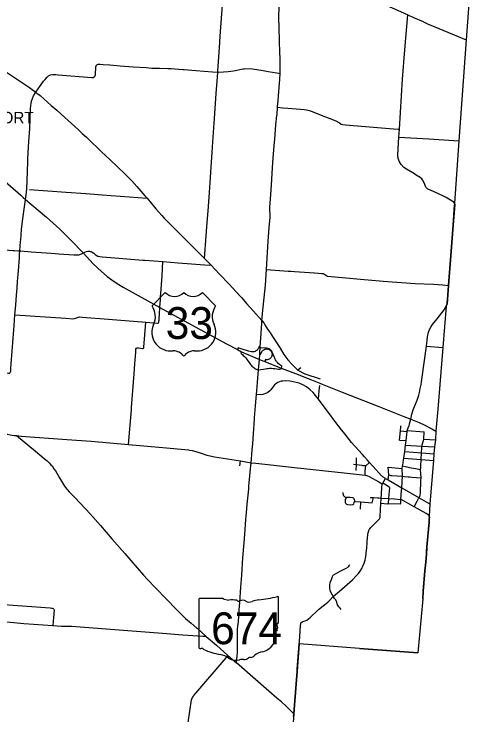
# Model space of a CAD drawing. Extents: x 1755200 to 1902939, y 644115 to 788070.
# Drawn here: x 1865704 to 1885889, y 661397 to 692073 of the extents above; entities that cross this region are included whole.
import ezdxf

# ---------------------------------------------------------------- set-up
doc = ezdxf.new("R2010")
doc.units = 0
for name, color, linetype in [('GM_X_City_Street', 7, 'Continuous'), ('GM_X_Corporation_Text', 7, 'Continuous'), ('GM_X_County', 7, 'Continuous'), ('GM_X_County_Road', 7, 'Continuous'), ('GM_X_Interchange_Ramps', 7, 'Continuous'), ('GM_X_State_Route', 7, 'Continuous'), ('GM_X_State_Shield', 7, 'Continuous'), ('GM_X_Township_Road', 7, 'Continuous'), ('GM_X_US_Route', 7, 'Continuous'), ('GM_X_US_Shield', 7, 'Continuous')]:
    doc.layers.add(name, color=color, linetype=linetype)

msp = doc.modelspace()

# ---------------------------------------------------------------- linework, layer by layer
at = {"layer": 'GM_X_City_Street'}
for points in [[(1874409, 686478), (1874480, 687499), (1874558, 688592), (1874608, 689305), (1874622, 689526), (1874627, 689590), (1874698, 690594), (1874737, 691097), (1874807, 692083), (1874880, 693048), (1875039, 695102), (1875078, 695560), (1875115, 696086), (1875158, 696658), (1875175, 696856)], [(1877360, 689471), (1877362, 689824), (1877353, 690101), (1877342, 690429), (1877333, 690844), (1877311, 691542), (1877303, 691855), (1877319, 692456), (1877323, 692848), (1877329, 693459), (1877371, 694006), (1877430, 694648), (1877491, 695456), (1877555, 696140), (1877589, 696661), (1877596, 696754)], [(1883635, 691733), (1883815, 691650), (1884983, 691165), (1885509, 690950)], [(1867063, 689207), (1867152, 689304), (1867211, 689363), (1867304, 689414), (1867394, 689426), (1867534, 689423), (1867637, 689418), (1869107, 689295), (1869168, 689300), (1869217, 689324), (1869253, 689365), (1869269, 689417), (1869291, 689760), (1869321, 689831), (1869337, 689848), (1869394, 689874), (1869457, 689877), (1869607, 689866), (1869898, 689844), (1870354, 689811), (1870919, 689768), (1871486, 689726), (1871740, 689708), (1871825, 689704), (1871887, 689701), (1871962, 689700)], [(1872437, 689689), (1872589, 689685), (1872741, 689673), (1873090, 689646), (1873156, 689641), (1873664, 689601), (1874391, 689543), (1874622, 689526), (1874647, 689526)], [(1874647, 689526), (1874663, 689526), (1874879, 689540), (1875079, 689554), (1875308, 689585), (1875466, 689617), (1875725, 689669), (1875775, 689677), (1875996, 689696), (1876147, 689675), (1876610, 689595), (1876828, 689561), (1877210, 689494), (1877360, 689471)], [(1877258, 688155), (1877265, 688253), (1877281, 688486), (1877349, 689228), (1877360, 689471)], [(1866709, 688615), (1866844, 688509), (1867338, 688077), (1867575, 687860), (1867931, 687545), (1867936, 687540)], [(1877223, 687681), (1877246, 687998), (1877258, 688155)], [(1866306, 685614), (1866312, 685751), (1866346, 686500), (1866391, 687069), (1866430, 687924), (1866442, 688073)], [(1877246, 687998), (1877455, 687975)], [(1877455, 687975), (1877696, 687950), (1878247, 687907), (1878409, 687890), (1878518, 687874), (1878690, 687831), (1879148, 687649), (1879531, 687504), (1879802, 687398), (1879922, 687324), (1879952, 687305), (1880035, 687257), (1880102, 687241), (1880217, 687225), (1881266, 687132), (1882327, 687045), (1882528, 687031)], [(1876584, 678937), (1876586, 678963), (1876710, 680214), (1876761, 680889), (1876836, 682134), (1876882, 682735), (1876914, 683180), (1876907, 683608), (1876963, 684358), (1877044, 685571), (1877100, 686320), (1877121, 686597), (1877169, 687225), (1877219, 687629), (1877223, 687681)], [(1883171, 685116), (1882889, 685286), (1882775, 685362), (1882651, 685484), (1882579, 685608), (1882523, 685748), (1882504, 685914), (1882561, 686688)], [(1866232, 684150), (1866259, 684403), (1866289, 685179), (1866306, 685614)], [(1884998, 683722), (1885000, 683743), (1884997, 683795), (1884967, 683833), (1884892, 683889), (1884748, 683977), (1884623, 684049), (1884509, 684101), (1884286, 684203), (1883937, 684360), (1883823, 684415), (1883740, 684496), (1883659, 684680), (1883598, 684814), (1883558, 684855)], [(1866382, 684394), (1867983, 684278), (1868853, 684214)], [(1884734, 680175), (1884735, 680195), (1884830, 681510), (1884928, 682838), (1884998, 683722)], [(1865951, 681544), (1865963, 681704), (1865992, 682119), (1865997, 682174)], [(1865704, 681722), (1865868, 681711), (1865963, 681704), (1865996, 681703), (1866454, 681671), (1867331, 681607), (1867669, 681585), (1868328, 681536), (1868469, 681528), (1868543, 681537), (1868593, 681555), (1868685, 681599), (1868685, 681599)], [(1876761, 680889), (1877703, 680827), (1877821, 680819), (1877985, 680808), (1878860, 680746), (1879188, 680721), (1879235, 680715), (1879273, 680703), (1879316, 680675), (1879352, 680642), (1879399, 680610), (1879432, 680595), (1881030, 680451), (1881217, 680437), (1881874, 680387)], [(1875675, 679647), (1875889, 679410), (1876196, 679070), (1876560, 678667)], [(1876555, 678568), (1876560, 678667), (1876584, 678937)], [(1876468, 677269), (1876482, 677466), (1876485, 677511), (1876508, 677887), (1876554, 678545), (1876555, 678568)], [(1876821, 678268), (1876855, 678214), (1877136, 677779)], [(1877136, 677779), (1877353, 677443), (1877526, 677177), (1877698, 676940), (1877881, 676728), (1878070, 676542), (1878136, 676488)], [(1883073, 674346), (1883131, 674564), (1883188, 674755), (1883213, 674818), (1883282, 674999), (1883352, 675169), (1883402, 675301), (1883430, 675398), (1883457, 675510), (1883495, 675689), (1883527, 675858), (1883544, 675976), (1883573, 676181), (1883764, 677538), (1883766, 677557)], [(1883764, 677538), (1884479, 677480)], [(1876447, 676958), (1876447, 676960), (1876462, 677190), (1876468, 677269)], [(1876406, 676496), (1876447, 676958)], [(1878269, 676588), (1878136, 676488)], [(1878136, 676488), (1878433, 676328), (1879106, 676114)], [(1878908, 675378), (1878798, 675515), (1878672, 675632), (1878509, 675752), (1878345, 675851), (1878190, 675916), (1878055, 675952), (1877794, 676002), (1877602, 676022), (1877479, 676013), (1877399, 676000), (1877322, 675975), (1877259, 675947), (1877208, 675919), (1877157, 675879), (1877117, 675842), (1877068, 675783), (1877026, 675724), (1876949, 675623), (1876904, 675577), (1876819, 675514), (1876766, 675485), (1876710, 675460), (1876649, 675439), (1876595, 675425), (1876516, 675412), (1876324, 675415)], [(1879035, 675220), (1879070, 675604), (1879089, 675823)], [(1880041, 673883), (1879748, 674262), (1879476, 674633), (1879291, 674879), (1879035, 675220), (1878908, 675378)], [(1870847, 674748), (1870850, 674781), (1870855, 674853)], [(1883022, 674139), (1883073, 674346)], [(1882629, 673848), (1882629, 673848), (1882643, 673996), (1882649, 674034), (1882664, 674058)], [(1882873, 673410), (1882922, 673808), (1882926, 673843), (1882995, 674036)], [(1882995, 674036), (1883000, 674050), (1883022, 674139)], [(1881405, 672300), (1881272, 672449), (1881166, 672568), (1881054, 672696), (1880964, 672797), (1880791, 672988), (1880488, 673325), (1880183, 673695), (1880062, 673856), (1880041, 673883)], [(1882590, 673419), (1882628, 673834), (1882628, 673838), (1882629, 673848)], [(1882628, 673834), (1882922, 673808)], [(1882926, 673843), (1883665, 673791)], [(1883512, 672224), (1883516, 672304), (1883532, 672581), (1883548, 672869), (1883560, 673079), (1883566, 673165), (1883649, 673466), (1883665, 673791)], [(1882590, 673419), (1882872, 673404)], [(1882750, 672457), (1882775, 672640), (1882813, 672925), (1882848, 673208), (1882872, 673404), (1882873, 673410)], [(1883649, 673466), (1884153, 673436)], [(1882848, 673208), (1883566, 673165), (1884120, 673132)], [(1873383, 672991), (1873504, 672971), (1873662, 672930), (1873894, 672853), (1874153, 672772), (1874300, 672731), (1874486, 672690), (1875618, 672523), (1876085, 672438)], [(1882813, 672925), (1883545, 672869), (1883548, 672869), (1883559, 672868)], [(1883559, 672868), (1884093, 672829)], [(1875594, 672298), (1875618, 672523)], [(1876085, 672438), (1876287, 672416), (1877992, 672224), (1880157, 671988), (1881078, 671885), (1881136, 671874), (1881181, 671863), (1881252, 671835), (1881672, 671604), (1881832, 671512)], [(1880690, 672102), (1880696, 672361), (1880703, 672651)], [(1881086, 672044), (1881096, 672226), (1881104, 672285), (1881120, 672310), (1881272, 672449)], [(1882690, 671343), (1882719, 671844), (1882698, 672187), (1882721, 672299), (1882746, 672423), (1882750, 672457)], [(1882775, 672640), (1883532, 672581), (1884077, 672538)], [(1880567, 672370), (1880696, 672361), (1880935, 672325)], [(1880935, 672325), (1880968, 672320), (1881120, 672310)], [(1881978, 671744), (1881875, 671804), (1881855, 671817), (1881840, 671827), (1881818, 671846), (1881793, 671869), (1881424, 672278), (1881405, 672300)], [(1882089, 671682), (1882111, 671901), (1882086, 672246)], [(1882086, 672246), (1882698, 672187)], [(1882721, 672299), (1882837, 672266), (1882907, 672250), (1883007, 672231), (1883279, 672185), (1883508, 672142)], [(1883524, 671664), (1883530, 671779), (1883508, 672142), (1883511, 672207), (1883512, 672224)], [(1881078, 671885), (1881086, 672044)], [(1882111, 671901), (1882200, 671876), (1882246, 671873)], [(1882246, 671873), (1882719, 671844), (1882796, 671837)], [(1882796, 671837), (1882962, 671822), (1883025, 671818)], [(1883025, 671818), (1883117, 671811)], [(1881782, 670836), (1881786, 670889), (1881795, 671053), (1881816, 671384), (1881821, 671466), (1881832, 671512), (1881837, 671520)], [(1881837, 671520), (1881857, 671544), (1881978, 671744)], [(1882154, 671338), (1882151, 671350), (1882137, 671367), (1882110, 671385), (1881857, 671544)], [(1881978, 671744), (1882089, 671682), (1882690, 671343)], [(1883117, 671811), (1883530, 671779)], [(1883420, 670865), (1883440, 670900), (1883473, 670973), (1883485, 671004), (1883494, 671035), (1883498, 671087), (1883524, 671664)], [(1882106, 670659), (1882124, 670866), (1882136, 671053), (1882156, 671332), (1882154, 671338)], [(1882660, 671024), (1882663, 671065), (1882690, 671343)], [(1882690, 671343), (1883440, 670900), (1883857, 670660), (1883910, 670644)], [(1880105, 671139), (1880105, 671095), (1880115, 671045), (1880122, 671003), (1880144, 670983), (1880170, 670955), (1880196, 670937), (1880222, 670918), (1880241, 670908), (1880248, 670904), (1880280, 670922), (1880316, 670932), (1880354, 670932), (1880426, 670929), (1880528, 670917), (1880554, 670902), (1880584, 670872), (1880602, 670832), (1880611, 670784), (1880609, 670738)], [(1880241, 670908), (1880228, 670878), (1880211, 670826), (1880203, 670726), (1880204, 670706)], [(1881297, 670908), (1881409, 670910)], [(1881392, 670685), (1881450, 670911)], [(1881409, 670910), (1881450, 670911), (1881615, 670901), (1881690, 670896)], [(1882663, 670822), (1882645, 670832), (1882660, 671024)], [(1880204, 670706), (1880204, 670702), (1880205, 670690), (1880218, 670664), (1880228, 670646), (1880264, 670622), (1880302, 670611), (1880446, 670599), (1880544, 670606), (1880572, 670618), (1880587, 670640), (1880599, 670700), (1880609, 670738), (1880625, 670742), (1880890, 670722), (1881392, 670685)], [(1880871, 670410), (1880890, 670722)], [(1881690, 670896), (1881786, 670889), (1882124, 670866), (1882364, 670850)], [(1881731, 670044), (1881735, 670079), (1881771, 670662), (1881782, 670836)], [(1881771, 670662), (1882061, 670644)], [(1882061, 670644), (1882074, 670643), (1882106, 670659), (1882629, 670633)], [(1882364, 670850), (1882645, 670832)], [(1882629, 670633), (1882638, 670675), (1882645, 670832)], [(1883894, 670037), (1883896, 670058), (1883888, 670099), (1883869, 670135), (1883853, 670151), (1883835, 670162), (1883752, 670214), (1883226, 670506), (1882663, 670822)], [(1883226, 670506), (1883358, 670752), (1883420, 670865)], [(1881348, 669611), (1881646, 669921), (1881701, 669978), (1881719, 670005), (1881731, 670037), (1881731, 670044)], [(1883885, 669930), (1883889, 669973), (1883894, 670037)], [(1883769, 668549), (1883785, 668758), (1883877, 669831), (1883885, 669930)], [(1881145, 668651), (1881147, 668666), (1881173, 668984), (1881198, 669299), (1881209, 669374), (1881237, 669461), (1881257, 669507), (1881280, 669540), (1881332, 669595), (1881348, 669611)], [(1879528, 666423), (1879681, 666578), (1880056, 666902), (1880526, 667316), (1880702, 667494), (1880788, 667591), (1880858, 667689), (1880932, 667807), (1880953, 667852), (1880982, 667913), (1881037, 668037), (1881080, 668176), (1881101, 668265), (1881115, 668338), (1881127, 668434), (1881145, 668651)], [(1883625, 666796), (1883626, 666816), (1883700, 667709), (1883733, 668091), (1883760, 668427), (1883769, 668549)], [(1879681, 666578), (1879644, 666635), (1879568, 666794), (1879555, 666847), (1879539, 666955), (1879534, 667075), (1879554, 667192), (1879604, 667319), (1879651, 667452), (1879661, 667491), (1879679, 667520), (1879988, 667688), (1880254, 667824), (1880350, 667881), (1880386, 667925), (1880409, 667977)], [(1883609, 666477), (1883625, 666796)], [(1878198, 664617), (1878254, 665297), (1878264, 665398), (1878277, 665438), (1878302, 665465), (1878350, 665488), (1878454, 665511), (1878519, 665540), (1878671, 665663), (1879039, 666006), (1879444, 666338), (1879528, 666423)], [(1880026, 666017), (1879983, 666072), (1879930, 666129), (1879894, 666177), (1879876, 666218), (1879857, 666268), (1879837, 666336), (1879814, 666389), (1879790, 666441), (1879740, 666498), (1879681, 666578)], [(1873723, 665190), (1874117, 664838), (1874566, 664446), (1875071, 663996), (1875446, 663673)], [(1872907, 664924), (1873089, 664908), (1873966, 664840), (1873995, 664841), (1874024, 664843), (1874064, 664841)], [(1874064, 664841), (1874117, 664838)], [(1878103, 663403), (1878189, 664504), (1878198, 664617)], [(1880829, 664311), (1883392, 664110)], [(1873562, 662223), (1873575, 662245), (1874988, 663903), (1875071, 663996)], [(1877958, 661450), (1877984, 661828), (1878096, 663311), (1878103, 663403)]]:
    msp.add_lwpolyline(points, dxfattribs=at)
at = {"layer": 'GM_X_County'}
msp.add_lwpolyline([(1885889, 696091), (1885509, 690950), (1885182, 686522), (1884997, 683795), (1885000, 683743), (1884928, 682838), (1884830, 681510), (1884735, 680195), (1884687, 679579), (1884665, 679383), (1884630, 679290), (1884479, 677480), (1884260, 674783), (1884177, 673820), (1884153, 673436), (1884120, 673132), (1884093, 672829), (1884077, 672538), (1883910, 670644), (1883888, 670099), (1883896, 670058), (1883889, 669973), (1883877, 669831), (1883785, 668758), (1883760, 668427), (1883733, 668091), (1883700, 667709), (1883625, 666796), (1883609, 666477), (1883392, 664110), (1880829, 664311), (1878189, 664504), (1878096, 663311), (1877984, 661828), (1877958, 661450), (1877649, 657393)], dxfattribs=at)
at = {"layer": 'GM_X_County_Road'}
for points in [[(1881518, 692724), (1881583, 692671), (1881631, 692631), (1881685, 692595), (1881726, 692572), (1881891, 692499), (1882624, 692180), (1882954, 692038), (1883203, 691927), (1883615, 691742), (1883635, 691733)], [(1882581, 687027), (1882722, 689225), (1882814, 690508), (1882954, 692038)], [(1863658, 690682), (1864403, 690179), (1864782, 689927), (1864994, 689782), (1865287, 689585), (1865588, 689386), (1866376, 688859), (1866561, 688728), (1866664, 688651), (1866709, 688615)], [(1871962, 689700), (1872074, 689699), (1872437, 689689)], [(1866664, 688651), (1866859, 688946), (1867002, 689139), (1867063, 689207)], [(1866442, 688073), (1866449, 688157), (1866468, 688261), (1866562, 688492), (1866635, 688609), (1866664, 688651)], [(1867936, 687540), (1868515, 687016), (1868692, 686848), (1868877, 686688), (1869123, 686443), (1869346, 686229), (1869556, 686034), (1869695, 685902), (1869918, 685691), (1870225, 685397), (1870585, 685050), (1870861, 684777), (1871083, 684532), (1871258, 684324), (1871437, 684117), (1871533, 684008), (1871722, 683784), (1871920, 683547), (1872179, 683254), (1872274, 683139), (1873057, 682359), (1873496, 681932), (1874049, 681380), (1874327, 681093), (1874705, 680695), (1875130, 680244), (1875593, 679738), (1875675, 679647)], [(1882528, 687031), (1882581, 687027)], [(1882561, 686688), (1882581, 687027)], [(1882561, 686688), (1883871, 686604), (1885182, 686522)], [(1874049, 681380), (1874122, 682361), (1874149, 682757), (1874214, 683655), (1874258, 684283), (1874286, 684692), (1874332, 685369), (1874393, 686246), (1874409, 686478)], [(1883558, 684855), (1883496, 684920), (1883318, 685028), (1883190, 685105), (1883171, 685116)], [(1866082, 683008), (1866175, 683732), (1866211, 683955), (1866232, 684150)], [(1865997, 682174), (1866035, 682647), (1866082, 683008)], [(1861513, 676603), (1862717, 676522), (1863496, 676469), (1864217, 676423), (1865458, 676355), (1865501, 676361), (1865531, 676379), (1865551, 676407), (1865559, 676440), (1865570, 676568), (1865711, 678443), (1865747, 678914), (1865778, 679328), (1865812, 679763), (1865837, 680091), (1865860, 680367), (1865898, 680836), (1865941, 681419), (1865951, 681544)], [(1884672, 679445), (1884687, 679578), (1884734, 680175)], [(1883766, 677557), (1883793, 677784), (1883813, 677939), (1883853, 678147), (1883902, 678270), (1883956, 678365), (1884029, 678479), (1884228, 678730), (1884544, 679132), (1884630, 679290), (1884665, 679383), (1884672, 679445)], [(1876560, 678667), (1876639, 678553), (1876691, 678473), (1876809, 678286), (1876821, 678268)], [(1865297, 673720), (1865397, 673692), (1865536, 673653), (1865708, 673630), (1865811, 673635)], [(1865811, 673635), (1866022, 673605), (1868024, 673455), (1869083, 673378), (1870724, 673229), (1872375, 673088), (1873180, 673017), (1873341, 672998), (1873383, 672991)], [(1865811, 673635), (1866638, 672945), (1867028, 672621)], [(1867028, 672621), (1867153, 672517), (1867245, 672439), (1867323, 672345), (1867374, 672295), (1867453, 672176), (1867515, 672079), (1867696, 671779), (1867917, 671415), (1868012, 671286), (1868112, 671166), (1868274, 671000)], [(1868274, 671000), (1868347, 670926), (1868610, 670653), (1869044, 670197), (1869498, 669689), (1869989, 669106), (1870557, 668457), (1870814, 668157), (1871379, 667510), (1871553, 667320), (1871913, 666946), (1872824, 666007), (1872995, 665840), (1873212, 665623), (1873465, 665411), (1873709, 665202), (1873723, 665190)], [(1864754, 665527), (1865692, 665442), (1866128, 665403), (1867408, 665311), (1867785, 665280), (1867804, 665280)], [(1867804, 665280), (1868217, 665290), (1872391, 664968), (1872907, 664924)], [(1872662, 659716), (1873068, 660509), (1873300, 660936), (1873325, 661064), (1873471, 662054), (1873523, 662158), (1873562, 662223)]]:
    msp.add_lwpolyline(points, dxfattribs=at)
at = {"layer": 'GM_X_Interchange_Ramps'}
for points in [[(1876485, 677511), (1876425, 677515), (1876404, 677456), (1876389, 677424), (1876370, 677396), (1876348, 677369), (1876320, 677345), (1876295, 677327), (1876264, 677310), (1876226, 677296), (1876195, 677289), (1876165, 677285), (1876134, 677285), (1876097, 677289), (1875979, 677319), (1875654, 677420), (1875523, 677468), (1875486, 677386)], [(1876462, 677190), (1876504, 677187), (1876523, 677231), (1876537, 677260), (1876560, 677298), (1876585, 677332), (1876609, 677357), (1876646, 677384), (1876687, 677404), (1876732, 677415), (1876779, 677417), (1876823, 677411), (1876859, 677399), (1876893, 677381), (1876920, 677362), (1876948, 677335), (1876968, 677307), (1876983, 677280), (1876997, 677242), (1877004, 677204), (1877005, 677166), (1877000, 677131), (1876990, 677096), (1876976, 677064), (1876958, 677037), (1876935, 677010), (1876905, 676985), (1876870, 676965), (1876836, 676952), (1876800, 676944), (1876748, 676943), (1876721, 676948), (1876685, 676864)], [(1877403, 676579), (1877440, 676660), (1877394, 676690), (1877356, 676716), (1877322, 676742), (1877292, 676768), (1877257, 676803), (1877224, 676840), (1877202, 676868), (1877178, 676901), (1877158, 676933), (1877136, 676973), (1877120, 677006), (1877107, 677037), (1877010, 677278), (1876991, 677316), (1876965, 677352), (1876940, 677377), (1876907, 677401), (1876879, 677416), (1876850, 677428), (1876811, 677438), (1876758, 677449), (1876508, 677464), (1876482, 677466)], [(1875669, 677296), (1875636, 677224), (1875664, 677203), (1875705, 677169), (1875745, 677133), (1875791, 677087), (1875838, 677036), (1875877, 676988), (1875916, 676936), (1876029, 676772), (1876053, 676738), (1876084, 676699), (1876117, 676666), (1876155, 676632), (1876201, 676598), (1876240, 676568), (1876276, 676544), (1876309, 676527), (1876339, 676510), (1876406, 676496)]]:
    msp.add_lwpolyline(points, dxfattribs=at)
at = {"layer": 'GM_X_State_Route'}
for points in [[(1876379, 676135), (1876406, 676496)], [(1876406, 676496), (1876511, 676512), (1876624, 676531), (1876723, 676550), (1876781, 676559), (1876832, 676566), (1876898, 676569), (1876977, 676570), (1877056, 676566), (1877125, 676561), (1877206, 676549), (1877275, 676537), (1877334, 676537), (1877453, 676558)], [(1876241, 674405), (1876285, 674929), (1876324, 675415), (1876365, 675943), (1876379, 676135)], [(1876085, 672438), (1876104, 672599), (1876133, 673004), (1876156, 673263), (1876184, 673694), (1876236, 674339), (1876241, 674405)], [(1876033, 671862), (1876048, 672019), (1876085, 672438)], [(1875487, 664672), (1875486, 664715), (1875485, 664901), (1875488, 664990), (1875492, 665060), (1875497, 665142), (1875510, 665281), (1875529, 665471), (1875569, 665993), (1875591, 666316), (1875642, 666989), (1875675, 667514), (1875726, 668267), (1875776, 668925), (1875808, 669315), (1875858, 669948), (1875886, 670245), (1875919, 670627), (1875980, 671283), (1875989, 671409), (1876033, 671862)], [(1875475, 663988), (1875476, 663991), (1875485, 664137), (1875492, 664285), (1875493, 664406), (1875487, 664672)], [(1875446, 663673), (1875446, 663673), (1875475, 663988)], [(1877958, 661450), (1877635, 661761), (1877411, 661966), (1877232, 662119), (1877219, 662130), (1876275, 662947), (1875446, 663673)], [(1877949, 661344), (1877958, 661450)]]:
    msp.add_lwpolyline(points, dxfattribs=at)
at = {"layer": 'GM_X_State_Shield'}
for p, q in [((1873802, 666458), (1873802, 664345)), ((1874856, 666494), (1873836, 666494)), ((1877283, 665441), (1877283, 666547)), ((1877282, 665441), (1877283, 665441))]:
    msp.add_line(p, q, dxfattribs=at)
for centre, major_axis, start_param, end_param in [((1873842, 666462), (40.3, 0), 1.712693, 3.28349), ((1875098, 666740), (391, 0), 4.042523, 4.731795), ((1875228, 665308), (1404, 0), 1.404758, 1.657858), ((1875547, 666473), (113, 0), 3.836095, 5.185415), ((1875712, 666229), (235, 0), 0.950623, 2.079405), ((1876015, 666564), (282, 0), 4.081561, 5.145723), ((1876514, 665849), (743, 0), 1.699011, 2.107814), ((1876043, 669375), (3691, 0), 4.814394, 5.042369), ((1877244, 666551), (38.7, 0), 6.141152, 7.989035), ((1877274, 665360), (60, 0), 1.883978, 3.671073), ((1877241, 665437), (41.5, 0), 5.05454, 6.418171), ((1877421, 664979), (262, 0), 2.387724, 3.262537), ((1876892, 665220), (360, 0), 5.934695, 6.695948), ((1876250, 664838), (923, 0), 5.101752, 6.440018), ((1873842, 664340), (40.7, 0), 3.00124, 4.508301), ((1873849, 664556), (310, 0), 4.665946, 4.897461), ((1873912, 664223), (112, 0), 0.519207, 1.627899), ((1875325, 666121), (2665, 0), 4.195997, 4.488961), ((1876639, 663751), (506, 0), 1.647645, 2.488434), ((1874531, 663395), (834, 0), 0.823519, 1.323587), ((1875433, 664212), (529, 0), 4.026481, 4.996735), ((1875777, 664054), (282, 0), 4.691044, 5.507374), ((1876032, 663849), (79.4, 0), 1.147584, 2.315152), ((1875998, 664140), (298, 0), 4.937069, 5.64225), ((1875738, 663482), (435, 0), 1.495662, 1.94098)]:
    msp.add_ellipse(centre, major_axis=major_axis, ratio=0.8, start_param=start_param, end_param=end_param, dxfattribs=at)
at = {"layer": 'GM_X_Township_Road'}
for points in [[(1868853, 684214), (1868859, 684213), (1869559, 684160), (1871533, 684008)], [(1864653, 681792), (1864678, 681792), (1865310, 681749), (1865473, 681738), (1865653, 681725), (1865704, 681722)], [(1868685, 681599), (1868727, 681617), (1868801, 681646), (1868878, 681677), (1868931, 681692), (1868971, 681695), (1869008, 681693), (1869048, 681687), (1869083, 681674), (1869119, 681656), (1869192, 681602), (1869255, 681548), (1869306, 681514), (1869375, 681480), (1869460, 681455), (1869566, 681444), (1869944, 681416), (1871340, 681308), (1871439, 681300)], [(1871439, 681300), (1872221, 681239), (1872885, 681187), (1874250, 681084), (1874327, 681093)], [(1872115, 679561), (1872124, 679714), (1872134, 679844), (1872185, 680621), (1872221, 681239)], [(1881874, 680387), (1883277, 680281), (1884071, 680246), (1884483, 680217), (1884735, 680195)], [(1872096, 679246), (1872115, 679561)], [(1872073, 678932), (1872095, 679234), (1872096, 679246)], [(1865747, 678914), (1867969, 678757), (1868273, 678741), (1868351, 678745), (1868482, 678785), (1868531, 678810), (1868569, 678814), (1868688, 678808), (1869841, 678714), (1871471, 678584)], [(1872055, 678670), (1872060, 678744), (1872073, 678932)], [(1871363, 677445), (1871375, 677453), (1871383, 677467), (1871391, 677510), (1871414, 677839), (1871471, 678584), (1871981, 678540), (1872015, 678542), (1872035, 678556), (1872047, 678582), (1872052, 678630), (1872055, 678670)], [(1870962, 676320), (1870995, 676767), (1871021, 677107), (1871031, 677272), (1871035, 677362), (1871042, 677408), (1871063, 677444), (1871092, 677465), (1871119, 677471), (1871152, 677467), (1871337, 677434), (1871324, 677432), (1871357, 677442), (1871363, 677445)], [(1870855, 674853), (1870962, 676320)], [(1870724, 673229), (1870847, 674748)], [(1864845, 666255), (1867282, 666082), (1867340, 666075), (1867372, 666075), (1867416, 666052), (1867449, 666025), (1867457, 666003), (1867434, 665667), (1867408, 665311)]]:
    msp.add_lwpolyline(points, dxfattribs=at)
at = {"layer": 'GM_X_US_Route'}
for points in [[(1863517, 686267), (1864034, 685824), (1865077, 684934), (1865996, 684144), (1866100, 684050), (1866211, 683955), (1866765, 683491), (1867122, 683185), (1867715, 682659), (1867973, 682400), (1868205, 682168), (1868727, 681617), (1869171, 681145), (1869529, 680799), (1869787, 680588), (1869991, 680435), (1870216, 680279), (1870485, 680114), (1872095, 679234), (1873802, 678296), (1873853, 678268)], [(1873853, 678268), (1875010, 677636), (1875486, 677386), (1875669, 677296), (1875942, 677169), (1876447, 676960)], [(1876447, 676960), (1876527, 676928)], [(1876527, 676928), (1876685, 676864), (1877403, 676579), (1877453, 676558)], [(1877453, 676558), (1878031, 676335), (1878724, 676060), (1879094, 675915), (1879096, 675915)], [(1879096, 675915), (1879195, 675877)], [(1879195, 675877), (1879341, 675821), (1880074, 675527), (1881678, 674897), (1882775, 674463), (1883073, 674346), (1883438, 674204), (1883667, 674098), (1884006, 673920), (1884177, 673820)]]:
    msp.add_lwpolyline(points, dxfattribs=at)
at = {"layer": 'GM_X_US_Shield'}
for p, q in [((1872327, 679883), (1871747, 679303)), ((1874532, 679303), (1873952, 679883)), ((1872560, 677331), (1872676, 677331)), ((1873604, 677331), (1873720, 677331))]:
    msp.add_line(p, q, dxfattribs=at)
for centre, radius, start, end in [((1872734, 680297), 580, 225.573, 314.427), ((1873546, 680297), 580, 225.573, 314.427), ((1871082, 678837), 812, 334.5471, 35.0009), ((1875197, 678837), 812, 144.9991, 205.4529), ((1872550, 678143), 812, 154.8319, 270.6383), ((1873729, 678143), 812, 269.3617, 25.1681), ((1872676, 676750), 580, 36.8699, 90), ((1873604, 676750), 580, 90, 143.1301)]:
    msp.add_arc(centre, radius, start, end, dxfattribs=at)

# ---------------------------------------------------------------- texts
at = {"layer": 'GM_X_Corporation_Text'}
msp.add_text('GROVEPORT', height=500, rotation=0, dxfattribs=at).set_placement((1862294, 687291))
at = {"layer": 'GM_X_State_Shield'}
msp.add_text('674', height=1392.2, dxfattribs=at).set_placement((1874334, 664494))
at = {"layer": 'GM_X_US_Shield'}
msp.add_text('33', height=1392.2, dxfattribs=at).set_placement((1872347, 677853))

doc.saveas('drawing.dxf')
